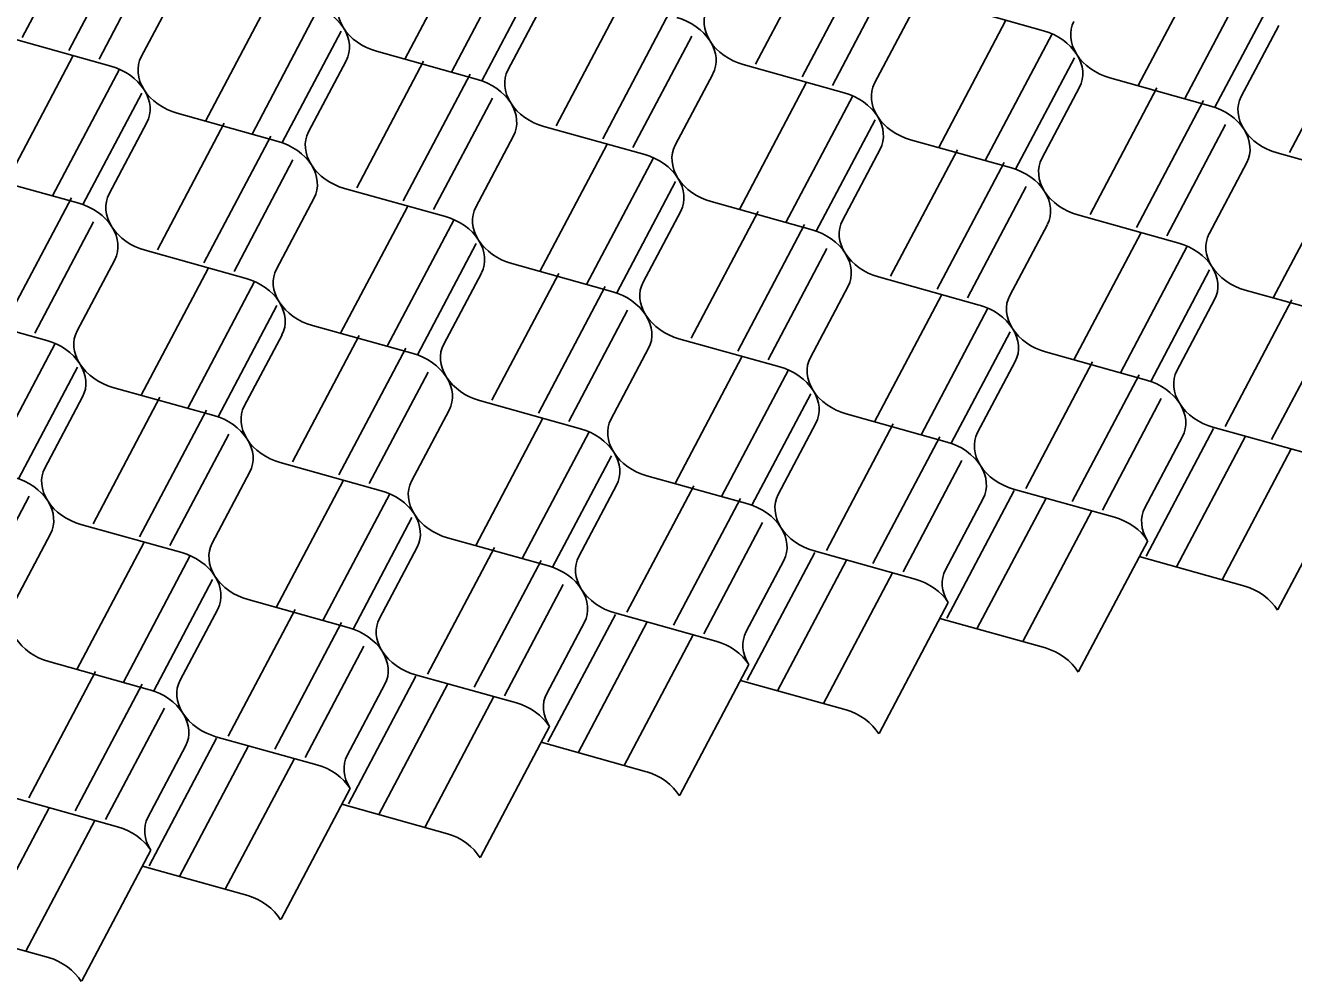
# Model space of a CAD drawing. Extents: x 638850 to 644908, y 297188 to 298900.
# Drawn here: x 639957.02 to 639998.96, y 297828.95 to 297860.6 of the extents above; entities that cross this region are included whole.
import ezdxf

# ---------------------------------------------------------------- set-up
doc = ezdxf.new("R2010")
doc.units = 0
doc.layers.add('2', color=7, linetype='Continuous')

msp = doc.modelspace()

# ---------------------------------------------------------------- linework, layer by layer
at = {"layer": '2'}
for p, q in [((639959.127, 297864.386), (639956.916, 297860.196)), ((639960.667, 297863.959), (639958.455, 297859.767)), ((639971.783, 297863.671), (639969.573, 297859.481)), ((639961.401, 297863.167), (639959.457, 297859.481)), ((639973.323, 297863.244), (639971.111, 297859.051)), ((639983.379, 297863.509), (639981.168, 297859.319)), ((639984.919, 297863.082), (639982.707, 297858.89)), ((639996.032, 297862.793), (639993.822, 297858.603)), ((639974.058, 297862.452), (639972.113, 297858.766)), ((639985.653, 297862.29), (639983.709, 297858.604)), ((639997.572, 297862.366), (639995.36, 297858.173)), ((639962.101, 297861.914), (639960.854, 297859.557)), ((639965.189, 297861.622), (639962.979, 297857.432)), ((639972.982, 297859.119), (639974.226, 297861.477)), ((639976.785, 297861.46), (639974.574, 297857.27)), ((639998.307, 297861.574), (639996.362, 297857.888)), ((639966.729, 297861.195), (639964.518, 297857.002)), ((639978.325, 297861.033), (639976.113, 297856.841)), ((639986.353, 297861.037), (639985.106, 297858.68)), ((639990.696, 297860.417), (639987.357, 297861.35)), ((639989.438, 297860.744), (639987.228, 297856.554)), ((639967.464, 297860.403), (639965.519, 297856.717)), ((639979.059, 297860.241), (639977.115, 297856.555)), ((639990.978, 297860.317), (639988.766, 297856.124)), ((639997.231, 297858.241), (639998.477, 297860.598)), ((640001.034, 297860.582), (639998.823, 297856.392)), ((639959.85, 297859.245), (639956.512, 297860.18)), ((639958.596, 297859.573), (639956.385, 297855.383)), ((639966.388, 297857.07), (639967.632, 297859.428)), ((639970.191, 297859.411), (639967.98, 297855.221)), ((639968.638, 297859.74), (639971.976, 297858.808)), ((639991.713, 297859.525), (639989.768, 297855.839)), ((639960.136, 297859.146), (639957.924, 297854.953)), ((639971.731, 297858.984), (639969.519, 297854.791)), ((639979.759, 297858.988), (639978.513, 297856.631)), ((639984.102, 297858.368), (639980.763, 297859.301)), ((639982.844, 297858.695), (639980.634, 297854.505)), ((639990.637, 297856.192), (639991.883, 297858.549)), ((639994.44, 297858.533), (639992.229, 297854.343)), ((639992.887, 297858.862), (639996.227, 297857.929)), ((639960.87, 297858.354), (639958.925, 297854.668)), ((639972.466, 297858.192), (639970.521, 297854.506)), ((639984.384, 297858.268), (639982.173, 297854.075)), ((639995.98, 297858.106), (639993.768, 297853.913)), ((639962.045, 297857.691), (639965.384, 297856.758)), ((639959.794, 297855.021), (639961.04, 297857.378)), ((639963.597, 297857.362), (639961.386, 297853.172)), ((639985.119, 297857.476), (639983.174, 297853.79)), ((639996.714, 297857.314), (639994.77, 297853.628)), ((639965.137, 297856.935), (639962.925, 297852.742)), ((639973.165, 297856.939), (639971.919, 297854.582)), ((639977.508, 297856.319), (639974.169, 297857.252)), ((639976.25, 297856.646), (639974.04, 297852.456)), ((639984.043, 297854.143), (639985.289, 297856.5)), ((639987.846, 297856.484), (639985.635, 297852.294)), ((639986.293, 297856.813), (639989.633, 297855.88)), ((639965.872, 297856.143), (639963.927, 297852.457)), ((639977.791, 297856.219), (639975.579, 297852.026)), ((639989.386, 297856.057), (639987.174, 297851.864)), ((639997.414, 297856.061), (639996.167, 297853.704)), ((640001.757, 297855.441), (639998.418, 297856.374)), ((639955.451, 297855.642), (639958.79, 297854.709)), ((640000.5, 297855.77), (639998.29, 297851.58)), ((639970.914, 297854.27), (639967.575, 297855.203)), ((639978.525, 297855.427), (639976.58, 297851.741)), ((639990.121, 297855.265), (639988.176, 297851.579)), ((639958.543, 297854.886), (639956.331, 297850.693)), ((639966.571, 297854.89), (639965.325, 297852.533)), ((639979.7, 297854.764), (639983.039, 297853.831)), ((639969.657, 297854.597), (639967.446, 297850.407)), ((639977.449, 297852.094), (639978.695, 297854.451)), ((639981.253, 297854.437), (639979.042, 297850.247)), ((639995.163, 297853.392), (639991.824, 297854.325)), ((639959.278, 297854.094), (639957.333, 297850.408)), ((639971.197, 297854.17), (639968.985, 297849.977)), ((639982.793, 297854.01), (639980.581, 297849.817)), ((639990.82, 297854.012), (639989.574, 297851.655)), ((639993.906, 297853.721), (639991.696, 297849.531)), ((639964.321, 297852.221), (639960.981, 297853.153)), ((639971.931, 297853.378), (639969.987, 297849.692)), ((639983.528, 297853.218), (639981.583, 297849.532)), ((639995.447, 297853.294), (639993.235, 297849.101)), ((639959.977, 297852.841), (639958.731, 297850.484)), ((639973.106, 297852.714), (639976.445, 297851.782)), ((639963.064, 297852.55), (639960.853, 297848.36)), ((639970.855, 297850.045), (639972.101, 297852.402)), ((639974.659, 297852.388), (639972.449, 297848.198)), ((639988.569, 297851.343), (639985.231, 297852.277)), ((639996.181, 297852.502), (639994.236, 297848.816)), ((639964.604, 297852.122), (639962.392, 297847.93)), ((639976.199, 297851.961), (639973.987, 297847.768)), ((639984.227, 297851.965), (639982.981, 297849.608)), ((639997.356, 297851.838), (640000.695, 297850.906)), ((639987.313, 297851.672), (639985.102, 297847.482)), ((639995.105, 297849.169), (639996.351, 297851.526)), ((639998.906, 297851.513), (639996.696, 297847.323)), ((639957.727, 297850.172), (639954.387, 297851.104)), ((639965.338, 297851.331), (639963.394, 297847.645)), ((639976.934, 297851.169), (639974.989, 297847.483)), ((639988.853, 297851.244), (639986.641, 297847.052)), ((640000.446, 297851.085), (639998.235, 297846.893)), ((639966.513, 297850.667), (639969.851, 297849.733)), ((639964.262, 297847.998), (639965.509, 297850.355)), ((639968.065, 297850.339), (639965.855, 297846.149)), ((639981.977, 297849.296), (639978.637, 297850.228)), ((639989.587, 297850.453), (639987.643, 297846.767)), ((639958.01, 297850.073), (639955.798, 297845.881)), ((639969.605, 297849.912), (639967.393, 297845.719)), ((639977.633, 297849.916), (639976.387, 297847.559)), ((639990.762, 297849.789), (639994.101, 297848.857)), ((639980.719, 297849.623), (639978.508, 297845.433)), ((639988.511, 297847.12), (639989.758, 297849.477)), ((639992.313, 297849.463), (639990.102, 297845.274)), ((639958.745, 297849.282), (639956.8, 297845.596)), ((639970.34, 297849.12), (639968.395, 297845.434)), ((639982.259, 297849.195), (639980.047, 297845.003)), ((639993.853, 297849.036), (639991.641, 297844.844)), ((639959.919, 297848.618), (639963.258, 297847.686)), ((639957.669, 297845.949), (639958.915, 297848.306)), ((639961.471, 297848.29), (639959.261, 297844.1)), ((639975.383, 297847.247), (639972.043, 297848.179)), ((639982.993, 297848.404), (639981.049, 297844.718)), ((639994.587, 297848.245), (639992.642, 297844.559)), ((639963.011, 297847.863), (639960.8, 297843.67)), ((639971.039, 297847.867), (639969.793, 297845.51)), ((639984.168, 297847.74), (639987.507, 297846.808)), ((639974.125, 297847.573), (639971.914, 297843.384)), ((639981.917, 297845.071), (639983.164, 297847.428)), ((639985.721, 297847.413), (639983.51, 297843.224)), ((639996.312, 297847.251), (639994.083, 297843.028)), ((639999.632, 297846.369), (639996.292, 297847.301)), ((639963.746, 297847.071), (639961.801, 297843.385)), ((639975.665, 297847.146), (639973.453, 297842.954)), ((639987.261, 297846.986), (639985.049, 297842.794)), ((639995.288, 297846.989), (639994.042, 297844.632)), ((639997.369, 297847.001), (639995.086, 297842.674)), ((639976.4, 297846.355), (639974.455, 297842.669)), ((639998.883, 297846.578), (639996.601, 297842.252)), ((639968.789, 297845.198), (639965.45, 297846.13)), ((639987.995, 297846.195), (639986.051, 297842.509)), ((639964.445, 297845.818), (639963.199, 297843.461)), ((639967.531, 297845.524), (639965.32, 297841.335)), ((639977.574, 297845.691), (639980.913, 297844.759)), ((640000.728, 297845.592), (639998.445, 297841.266)), ((639969.071, 297845.097), (639966.859, 297840.905)), ((639975.324, 297843.022), (639976.57, 297845.379)), ((639979.127, 297845.364), (639976.916, 297841.175)), ((639989.718, 297845.202), (639987.489, 297840.979)), ((639993.038, 297844.32), (639989.698, 297845.252)), ((639957.152, 297845.022), (639955.207, 297841.336)), ((639980.667, 297844.937), (639978.455, 297840.745)), ((639988.694, 297844.94), (639987.45, 297842.582)), ((639990.775, 297844.952), (639988.492, 297840.625)), ((639969.806, 297844.306), (639967.861, 297840.62)), ((639992.289, 297844.529), (639990.007, 297840.203)), ((639962.195, 297843.149), (639958.856, 297844.081)), ((639981.401, 297844.146), (639979.457, 297840.46)), ((639957.851, 297843.769), (639956.605, 297841.412)), ((639960.937, 297843.475), (639958.727, 297839.286)), ((639970.98, 297843.642), (639974.319, 297842.71)), ((639994.136, 297843.542), (639991.853, 297839.216)), ((639962.477, 297843.048), (639960.265, 297838.856)), ((639968.73, 297840.973), (639969.976, 297843.33)), ((639972.534, 297843.317), (639970.323, 297839.128)), ((639983.124, 297843.153), (639980.896, 297838.93)), ((639986.444, 297842.271), (639983.105, 297843.203)), ((639997.349, 297842.043), (639993.86, 297843.019)), ((639974.074, 297842.89), (639971.862, 297838.698)), ((639982.1, 297842.891), (639980.856, 297840.533)), ((639984.181, 297842.903), (639981.898, 297838.576)), ((639963.212, 297842.257), (639961.267, 297838.571)), ((639985.696, 297842.48), (639983.413, 297838.153)), ((639974.809, 297842.099), (639972.864, 297838.413)), ((639964.386, 297841.593), (639967.725, 297840.661)), ((639987.542, 297841.493), (639985.259, 297837.167)), ((639962.136, 297838.924), (639963.382, 297841.281)), ((639965.94, 297841.268), (639963.73, 297837.078)), ((639976.533, 297841.105), (639974.305, 297836.882)), ((639979.85, 297840.222), (639976.514, 297841.155)), ((639990.756, 297839.996), (639987.266, 297840.97)), ((639967.48, 297840.841), (639965.268, 297836.649)), ((639975.508, 297840.844), (639974.263, 297838.486)), ((639977.59, 297840.855), (639975.308, 297836.528)), ((639979.105, 297840.432), (639976.822, 297836.105)), ((639968.215, 297840.049), (639966.27, 297836.363)), ((639957.793, 297839.546), (639961.132, 297838.612)), ((639980.948, 297839.444), (639978.667, 297835.12)), ((639959.346, 297839.219), (639957.136, 297835.029)), ((639969.939, 297839.056), (639967.711, 297834.833)), ((639970.996, 297838.806), (639968.714, 297834.479)), ((639973.259, 297838.174), (639969.92, 297839.106)), ((639984.162, 297837.947), (639980.672, 297838.921)), ((639960.886, 297838.792), (639958.674, 297834.6)), ((639968.914, 297838.795), (639967.669, 297836.437)), ((639961.621, 297838), (639959.676, 297834.314)), ((639972.511, 297838.383), (639970.228, 297834.056)), ((639974.354, 297837.395), (639972.073, 297833.071)), ((639962.322, 297836.745), (639961.076, 297834.388)), ((639963.345, 297837.007), (639961.117, 297832.784)), ((639964.403, 297836.756), (639962.12, 297832.43)), ((639966.665, 297836.125), (639963.326, 297837.057)), ((639977.568, 297835.897), (639974.078, 297836.872)), ((639965.917, 297836.334), (639963.634, 297832.007)), ((639967.76, 297835.346), (639965.479, 297831.022)), ((639957.809, 297834.707), (639955.526, 297830.381)), ((639960.071, 297834.076), (639956.732, 297835.008)), ((639970.977, 297833.847), (639967.484, 297834.822)), ((639959.323, 297834.285), (639957.04, 297829.958)), ((639961.168, 297833.299), (639958.885, 297828.973)), ((639964.383, 297831.798), (639960.89, 297832.773)), ((639957.789, 297829.749), (639954.296, 297830.724))]:
    msp.add_line(p, q, dxfattribs=at)
for centre, major_axis, start_param, end_param in [((639968.893, 297860.937), (-1.492, 0.562), 6.186654, 7.077676), ((639966.189, 297860.097), (-1.492, 0.562), 3.936083, 4.827105), ((639981.018, 297860.498), (-1.492, 0.562), 6.186654, 7.077676), ((639978.314, 297859.658), (-1.492, 0.562), 3.936083, 4.827105), ((639993.143, 297860.059), (-1.492, 0.562), 6.186654, 7.077676), ((639966.189, 297860.097), (-1.492, 0.562), 3.045062, 3.936083), ((639968.893, 297860.937), (-1.492, 0.562), 0.794491, 1.685512), ((639990.439, 297859.219), (-1.492, 0.562), 3.936083, 4.827105), ((639981.018, 297860.498), (-1.492, 0.562), 0.794491, 1.685512), ((639978.314, 297859.658), (-1.492, 0.562), 3.045062, 3.936083), ((639962.3, 297858.888), (-1.492, 0.562), 6.186654, 7.077676), ((639990.439, 297859.219), (-1.492, 0.562), 3.045062, 3.936083), ((639993.143, 297860.059), (-1.492, 0.562), 0.794491, 1.685512), ((639959.595, 297858.048), (-1.492, 0.562), 3.936083, 4.827105), ((639974.425, 297858.45), (-1.492, 0.562), 6.186654, 7.077676), ((639971.72, 297857.609), (-1.492, 0.562), 3.936083, 4.827105), ((639986.549, 297858.011), (-1.492, 0.562), 6.186654, 7.077676), ((639959.595, 297858.048), (-1.492, 0.562), 3.045062, 3.936083), ((639962.3, 297858.888), (-1.492, 0.562), 0.794491, 1.685512), ((639983.845, 297857.17), (-1.492, 0.562), 3.936083, 4.827105), ((639998.674, 297857.572), (-1.492, 0.562), 6.186654, 7.077676), ((639974.425, 297858.45), (-1.492, 0.562), 0.794491, 1.685512), ((639971.72, 297857.609), (-1.492, 0.562), 3.045062, 3.936083), ((639995.97, 297856.731), (-1.492, 0.562), 3.936083, 4.827105), ((639983.845, 297857.17), (-1.492, 0.562), 3.045062, 3.936083), ((639986.549, 297858.011), (-1.492, 0.562), 0.794491, 1.685512), ((639967.831, 297856.401), (-1.492, 0.562), 6.186654, 7.077676), ((639998.674, 297857.572), (-1.492, 0.562), 0.794491, 1.685512), ((639995.97, 297856.731), (-1.492, 0.562), 3.045062, 3.936083), ((639965.127, 297855.56), (-1.492, 0.562), 3.936083, 4.827105), ((639979.956, 297855.962), (-1.492, 0.562), 6.186654, 7.077676), ((639977.251, 297855.122), (-1.492, 0.562), 3.936083, 4.827105), ((639992.081, 297855.523), (-1.492, 0.562), 6.186654, 7.077676), ((639965.127, 297855.56), (-1.492, 0.562), 3.045062, 3.936083), ((639967.831, 297856.401), (-1.492, 0.562), 0.794491, 1.685512), ((639989.376, 297854.683), (-1.492, 0.562), 3.936083, 4.827105), ((639977.251, 297855.122), (-1.492, 0.562), 3.045062, 3.936083), ((639979.956, 297855.962), (-1.492, 0.562), 0.794491, 1.685512), ((639961.237, 297854.352), (-1.492, 0.562), 6.186654, 7.077676), ((639989.376, 297854.683), (-1.492, 0.562), 3.045062, 3.936083), ((639992.081, 297855.523), (-1.492, 0.562), 0.794491, 1.685512), ((639958.533, 297853.512), (-1.492, 0.562), 3.936083, 4.827105), ((639973.362, 297853.913), (-1.492, 0.562), 6.186654, 7.077676), ((639958.533, 297853.512), (-1.492, 0.562), 3.045062, 3.936083), ((639961.237, 297854.352), (-1.492, 0.562), 0.794491, 1.685512), ((639970.658, 297853.073), (-1.492, 0.562), 3.936083, 4.827105), ((639985.487, 297853.474), (-1.492, 0.562), 6.186654, 7.077676), ((639970.658, 297853.073), (-1.492, 0.562), 3.045062, 3.936083), ((639973.362, 297853.913), (-1.492, 0.562), 0.794491, 1.685512), ((639982.783, 297852.634), (-1.492, 0.562), 3.936083, 4.827105), ((639997.612, 297853.035), (-1.492, 0.562), 6.186654, 7.077676), ((639994.907, 297852.195), (-1.492, 0.562), 3.936083, 4.827105), ((639985.487, 297853.474), (-1.492, 0.562), 0.794491, 1.685512), ((639982.783, 297852.634), (-1.492, 0.562), 3.045062, 3.936083), ((639966.768, 297851.864), (-1.492, 0.562), 6.186654, 7.077676), ((639994.907, 297852.195), (-1.492, 0.562), 3.045062, 3.936083), ((639997.612, 297853.035), (-1.492, 0.562), 0.794491, 1.685512), ((639964.064, 297851.024), (-1.492, 0.562), 3.936083, 4.827105), ((639978.893, 297851.425), (-1.492, 0.562), 6.186654, 7.077676), ((639964.064, 297851.024), (-1.492, 0.562), 3.045062, 3.936083), ((639966.768, 297851.864), (-1.492, 0.562), 0.794491, 1.685512), ((639976.189, 297850.585), (-1.492, 0.562), 3.936083, 4.827105), ((639991.018, 297850.987), (-1.492, 0.562), 6.186654, 7.077676), ((639978.893, 297851.425), (-1.492, 0.562), 0.794491, 1.685512), ((639976.189, 297850.585), (-1.492, 0.562), 3.045062, 3.936083), ((639988.314, 297850.146), (-1.492, 0.562), 3.936083, 4.827105), ((639988.314, 297850.146), (-1.492, 0.562), 3.045062, 3.936083), ((639991.018, 297850.987), (-1.492, 0.562), 0.794491, 1.685512), ((639957.471, 297848.975), (-1.492, 0.562), 3.936083, 4.827105), ((639960.175, 297849.815), (-1.492, 0.562), 6.186654, 7.077676), ((639969.595, 297848.536), (-1.492, 0.562), 3.936083, 4.827105), ((639972.3, 297849.377), (-1.492, 0.562), 6.186654, 7.077676), ((639957.471, 297848.975), (-1.492, 0.562), 3.045062, 3.936083), ((639960.175, 297849.815), (-1.492, 0.562), 0.794491, 1.685512), ((639981.72, 297848.097), (-1.492, 0.562), 3.936083, 4.827105), ((639984.425, 297848.938), (-1.492, 0.562), 6.186654, 7.077676), ((639969.595, 297848.536), (-1.492, 0.562), 3.045062, 3.936083), ((639972.3, 297849.377), (-1.492, 0.562), 0.794491, 1.685512), ((639996.549, 297848.499), (-1.492, 0.562), 6.186654, 7.077676), ((639981.72, 297848.097), (-1.492, 0.562), 3.045062, 3.936083), ((639984.425, 297848.938), (-1.492, 0.562), 0.794491, 1.685512), ((639993.845, 297847.659), (-1.492, 0.562), 3.936083, 4.827105), ((639993.845, 297847.659), (-1.492, 0.562), 3.045062, 3.936083), ((639996.549, 297848.499), (-1.492, 0.562), 0.794491, 1.685512), ((639963.002, 297846.488), (-1.492, 0.562), 3.936083, 4.827105), ((639965.706, 297847.328), (-1.492, 0.562), 6.186654, 7.077676), ((639975.127, 297846.049), (-1.492, 0.562), 3.936083, 4.827105), ((639977.831, 297846.889), (-1.492, 0.562), 6.186654, 7.077676), ((639963.002, 297846.488), (-1.492, 0.562), 3.045062, 3.936083), ((639965.706, 297847.328), (-1.492, 0.562), 0.794491, 1.685512), ((639987.251, 297845.61), (-1.492, 0.562), 3.936083, 4.827105), ((639989.956, 297846.45), (-1.492, 0.562), 6.186654, 7.077676), ((639975.127, 297846.049), (-1.492, 0.562), 3.045062, 3.936083), ((639977.831, 297846.889), (-1.492, 0.562), 0.794491, 1.685512), ((639959.112, 297845.279), (-1.492, 0.562), 6.186654, 7.077676), ((639987.251, 297845.61), (-1.492, 0.562), 3.045062, 3.936083), ((639989.956, 297846.45), (-1.492, 0.562), 0.794491, 1.685512), ((639956.408, 297844.439), (-1.492, 0.562), 3.936083, 4.827105), ((639968.533, 297844), (-1.492, 0.562), 3.936083, 4.827105), ((639971.237, 297844.84), (-1.492, 0.562), 6.186654, 7.077676), ((639959.112, 297845.279), (-1.492, 0.562), 0.794491, 1.685512), ((639956.408, 297844.439), (-1.492, 0.562), 3.045062, 3.936083), ((639980.658, 297843.561), (-1.492, 0.562), 3.936083, 4.827105), ((639983.362, 297844.401), (-1.492, 0.562), 6.186654, 7.077676), ((639968.533, 297844), (-1.492, 0.562), 3.045062, 3.936083), ((639971.237, 297844.84), (-1.492, 0.562), 0.794491, 1.685512), ((639992.783, 297843.122), (-1.492, 0.562), 3.936083, 4.827105), ((639995.487, 297843.962), (-1.492, 0.562), 6.186654, 7.077676), ((639980.658, 297843.561), (-1.492, 0.562), 3.045062, 3.936083), ((639983.362, 297844.401), (-1.492, 0.562), 0.794491, 1.685512), ((639964.644, 297842.791), (-1.492, 0.562), 6.186654, 7.077676), ((639961.939, 297841.951), (-1.492, 0.562), 3.936083, 4.827105), ((639976.768, 297842.353), (-1.492, 0.562), 6.186654, 7.077676), ((639974.064, 297841.512), (-1.492, 0.562), 3.936083, 4.827105), ((639988.893, 297841.914), (-1.492, 0.562), 6.186654, 7.077676), ((639961.939, 297841.951), (-1.492, 0.562), 3.045062, 3.936083), ((639964.644, 297842.791), (-1.492, 0.562), 0.794491, 1.685512), ((639986.189, 297841.073), (-1.492, 0.562), 3.936083, 4.827105), ((639976.768, 297842.353), (-1.492, 0.562), 0.794491, 1.685512), ((639974.064, 297841.512), (-1.492, 0.562), 3.045062, 3.936083), ((639997.069, 297840.85), (-1.481, 0.592), 3.936083, 4.827105), ((639970.175, 297840.304), (-1.492, 0.562), 6.186654, 7.077676), ((639967.47, 297839.463), (-1.492, 0.562), 3.936083, 4.827105), ((639982.3, 297839.865), (-1.492, 0.562), 6.186654, 7.077676), ((639958.05, 297840.743), (-1.492, 0.562), 0.794491, 1.685512), ((639979.595, 297839.025), (-1.492, 0.562), 3.936083, 4.827105), ((639967.47, 297839.463), (-1.492, 0.562), 3.045062, 3.936083), ((639970.175, 297840.304), (-1.492, 0.562), 0.794491, 1.685512), ((639990.476, 297838.803), (-1.481, 0.592), 3.936083, 4.827105), ((639963.581, 297838.255), (-1.492, 0.562), 6.186654, 7.077676), ((639960.877, 297837.415), (-1.492, 0.562), 3.936083, 4.827105), ((639975.706, 297837.816), (-1.492, 0.562), 6.186654, 7.077676), ((639973.002, 297836.976), (-1.492, 0.562), 3.936083, 4.827105), ((639960.877, 297837.415), (-1.492, 0.562), 3.045062, 3.936083), ((639963.581, 297838.255), (-1.492, 0.562), 0.794491, 1.685512), ((639983.882, 297836.754), (-1.481, 0.592), 3.936083, 4.827105), ((639969.112, 297835.767), (-1.492, 0.562), 6.186654, 7.077676), ((639966.408, 297834.927), (-1.492, 0.562), 3.936083, 4.827105), ((639977.288, 297834.705), (-1.481, 0.592), 3.936083, 4.827105), ((639962.519, 297833.718), (-1.492, 0.562), 6.186654, 7.077676), ((639959.814, 297832.878), (-1.492, 0.562), 3.936083, 4.827105), ((639970.697, 297832.655), (-1.481, 0.592), 3.936083, 4.827105), ((639964.103, 297830.606), (-1.481, 0.592), 3.936083, 4.827105), ((639957.509, 297828.557), (-1.481, 0.592), 3.936083, 4.827105)]:
    msp.add_ellipse(centre, major_axis=major_axis, ratio=0.764477, start_param=start_param, end_param=end_param, dxfattribs=at)

doc.saveas('drawing.dxf')
